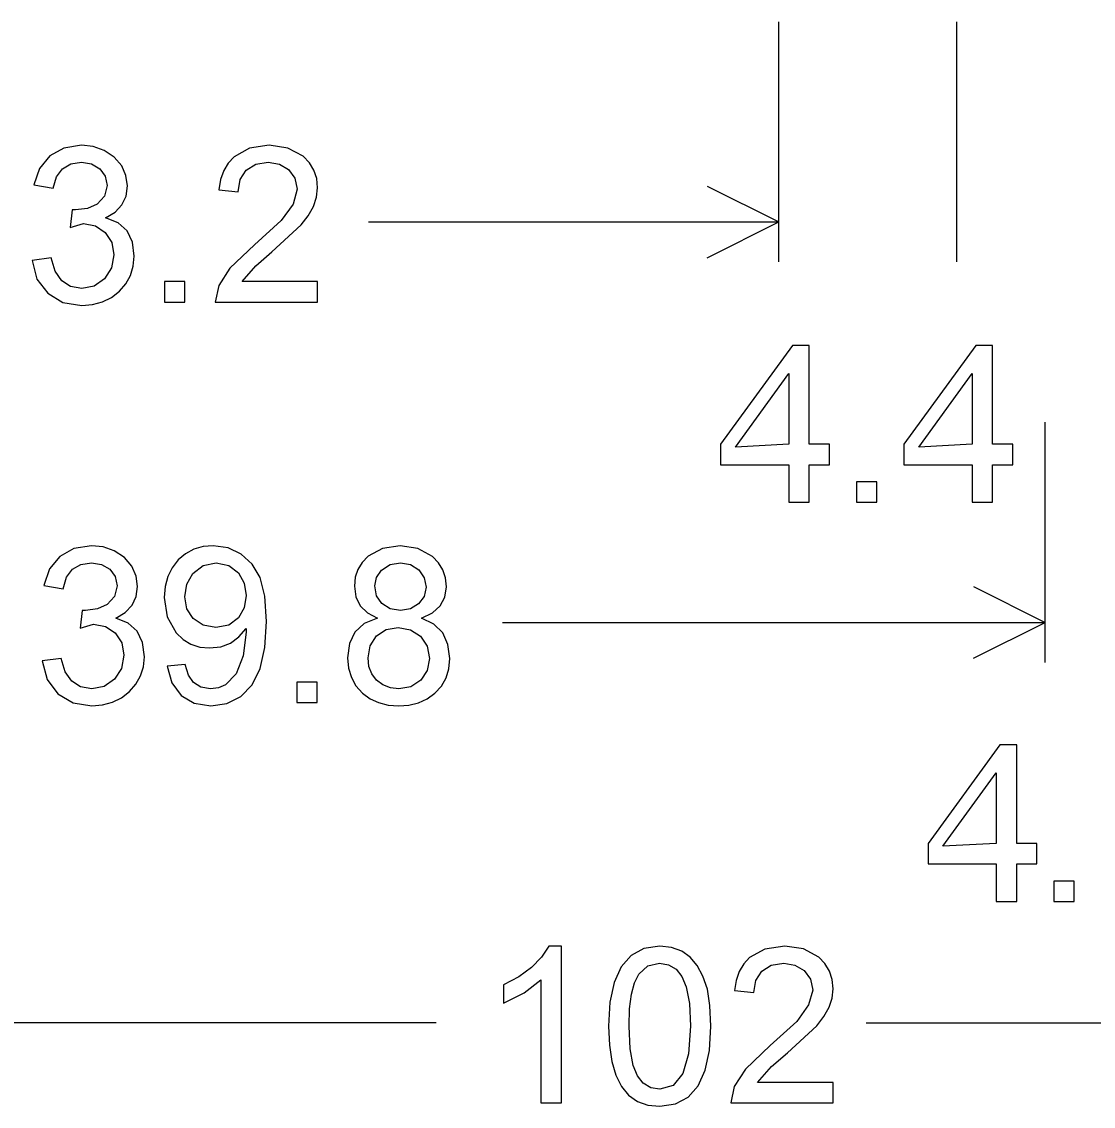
# Model space of a CAD drawing. Extents: x 1001568 to 1002149, y 1840825 to 1841423.
# Drawn here: x 1001938.643 to 1001940.871, y 1841178.721 to 1841180.978 of the extents above; entities that cross this region are included whole.
import ezdxf

# ---------------------------------------------------------------- set-up
doc = ezdxf.new("R2010")
doc.units = 0
doc.layers.add('SIGNS', color=7, linetype='Continuous')

msp = doc.modelspace()

# ---------------------------------------------------------------- linework, layer by layer
at = {"layer": 'SIGNS'}
for p, q in [((1001940.2172, 1841180.4783), (1001940.2172, 1841180.9783)), ((1001940.5873, 1841180.4783), (1001940.5873, 1841180.9783)), ((1001940.0681, 1841180.6361), (1001940.2172, 1841180.5616)), ((1001939.3637, 1841180.5616), (1001940.2172, 1841180.5616)), ((1001940.0681, 1841180.4871), (1001940.2172, 1841180.5616)), ((1001940.7709, 1841179.6449), (1001940.7709, 1841180.1449)), ((1001940.6218, 1841179.8028), (1001940.7709, 1841179.7283)), ((1001939.6423, 1841179.7283), (1001940.7709, 1841179.7283)), ((1001940.6218, 1841179.6537), (1001940.7709, 1841179.7283)), ((1001939.5044, 1841178.8949), (1001935.7015, 1841178.8949)), ((1001940.3987, 1841178.8949), (1001944.2015, 1841178.8949))]:
    msp.add_line(p, q, dxfattribs=at)
for points in [[(1001938.664, 1841180.4812), (1001938.6743, 1841180.4428), (1001938.6967, 1841180.4131), (1001938.7284, 1841180.3942), (1001938.7673, 1841180.3878), (1001938.79, 1841180.3898), (1001938.8107, 1841180.3953), (1001938.8292, 1841180.4045), (1001938.8458, 1841180.4175), (1001938.8592, 1841180.433), (1001938.869, 1841180.4503), (1001938.8747, 1841180.4693), (1001938.8767, 1841180.49), (1001938.873, 1841180.5197), (1001938.8618, 1841180.5431), (1001938.8432, 1841180.5598), (1001938.8171, 1841180.5703), (1001938.837, 1841180.5821), (1001938.8511, 1841180.5972), (1001938.8597, 1841180.6151), (1001938.8626, 1841180.6364), (1001938.8594, 1841180.658), (1001938.8505, 1841180.6784), (1001938.8351, 1841180.6966), (1001938.8142, 1841180.7105), (1001938.7912, 1841180.7186), (1001938.7666, 1841180.7211), (1001938.7303, 1841180.7154), (1001938.701, 1841180.6989), (1001938.6797, 1841180.6727), (1001938.668, 1841180.6385), (1001938.708, 1841180.6315), (1001938.7151, 1841180.6553), (1001938.7272, 1841180.6723), (1001938.7445, 1841180.6824), (1001938.7667, 1841180.6857), (1001938.7877, 1841180.6822), (1001938.805, 1841180.6724), (1001938.8164, 1841180.6571), (1001938.82, 1841180.6377), (1001938.8147, 1841180.6153), (1001938.7995, 1841180.5988), (1001938.7791, 1841180.5895), (1001938.7541, 1841180.5864), (1001938.7477, 1841180.5864), (1001938.7432, 1841180.5498), (1001938.7711, 1841180.558), (1001938.7961, 1841180.5534), (1001938.8164, 1841180.5396), (1001938.8298, 1841180.5188), (1001938.8342, 1841180.4931), (1001938.8292, 1841180.4658), (1001938.8149, 1841180.4433), (1001938.7934, 1841180.4282), (1001938.7674, 1841180.4233), (1001938.7441, 1841180.4273), (1001938.7258, 1841180.4392), (1001938.7123, 1841180.459), (1001938.7039, 1841180.4866)], [(1001939.2579, 1841180.4374), (1001939.1009, 1841180.4374), (1001939.1296, 1841180.4705), (1001939.1631, 1841180.4991), (1001939.2238, 1841180.5554), (1001939.2386, 1841180.5745), (1001939.2494, 1841180.5938), (1001939.2557, 1841180.613), (1001939.2579, 1841180.6323), (1001939.2561, 1841180.6519), (1001939.2504, 1841180.6694), (1001939.241, 1841180.6848), (1001939.228, 1841180.6982), (1001939.1963, 1841180.7154), (1001939.1574, 1841180.7211), (1001939.1162, 1841180.7152), (1001939.0842, 1841180.6973), (1001939.0719, 1841180.684), (1001939.0626, 1841180.6683), (1001939.0561, 1841180.6497), (1001939.0527, 1841180.6286), (1001939.0929, 1841180.6245), (1001939.0972, 1841180.6497), (1001939.1096, 1841180.6692), (1001939.1293, 1841180.6816), (1001939.1553, 1841180.6857), (1001939.1785, 1841180.6817), (1001939.1975, 1841180.6705), (1001939.2108, 1841180.6525), (1001939.2154, 1841180.6298), (1001939.2071, 1841180.5988), (1001939.1825, 1841180.5646), (1001939.1269, 1841180.514), (1001939.0754, 1841180.4653), (1001939.0523, 1841180.4293), (1001939.0452, 1841180.3949), (1001939.2579, 1841180.3949)], [(1001938.9394, 1841180.3949), (1001938.982, 1841180.3949), (1001938.982, 1841180.4374), (1001938.9394, 1841180.4374)], [(1001940.3787, 1841179.9783), (1001940.4213, 1841179.9783), (1001940.4213, 1841180.0208), (1001940.3787, 1841180.0208)], [(1001938.6849, 1841179.6479), (1001938.6952, 1841179.6094), (1001938.7176, 1841179.5797), (1001938.7493, 1841179.5608), (1001938.7882, 1841179.5545), (1001938.8109, 1841179.5564), (1001938.8316, 1841179.562), (1001938.8501, 1841179.5712), (1001938.8667, 1841179.5842), (1001938.8801, 1841179.5997), (1001938.8899, 1841179.617), (1001938.8956, 1841179.6359), (1001938.8976, 1841179.6566), (1001938.8939, 1841179.6863), (1001938.8827, 1841179.7097), (1001938.8641, 1841179.7265), (1001938.838, 1841179.737), (1001938.8579, 1841179.7487), (1001938.872, 1841179.7638), (1001938.8806, 1841179.7818), (1001938.8835, 1841179.803), (1001938.8803, 1841179.8247), (1001938.8714, 1841179.845), (1001938.856, 1841179.8633), (1001938.8351, 1841179.8772), (1001938.8121, 1841179.8853), (1001938.7875, 1841179.8878), (1001938.7511, 1841179.8821), (1001938.7219, 1841179.8655), (1001938.7006, 1841179.8394), (1001938.6888, 1841179.8052), (1001938.7289, 1841179.7982), (1001938.736, 1841179.822), (1001938.7481, 1841179.8389), (1001938.7653, 1841179.849), (1001938.7876, 1841179.8524), (1001938.8086, 1841179.8489), (1001938.8259, 1841179.8391), (1001938.8372, 1841179.8238), (1001938.8409, 1841179.8044), (1001938.8356, 1841179.782), (1001938.8204, 1841179.7655), (1001938.8, 1841179.7562), (1001938.775, 1841179.7531), (1001938.7686, 1841179.7531), (1001938.7641, 1841179.7165), (1001938.792, 1841179.7247), (1001938.817, 1841179.72), (1001938.8372, 1841179.7063), (1001938.8507, 1841179.6855), (1001938.8551, 1841179.6597), (1001938.8501, 1841179.6325), (1001938.8358, 1841179.61), (1001938.8143, 1841179.5948), (1001938.7883, 1841179.59), (1001938.765, 1841179.5939), (1001938.7467, 1841179.6059), (1001938.7332, 1841179.6256), (1001938.7248, 1841179.6533)], [(1001939.2145, 1841179.5616), (1001939.2571, 1841179.5616), (1001939.2571, 1841179.6041), (1001939.2145, 1841179.6041)], [(1001940.7888, 1841179.1475), (1001940.8313, 1841179.1475), (1001940.8313, 1841179.19), (1001940.7888, 1841179.19)], [(1001939.765, 1841178.7283), (1001939.765, 1841179.0545), (1001939.7391, 1841179.0545), (1001939.7239, 1841179.0312), (1001939.7031, 1841179.01), (1001939.6766, 1841178.9909), (1001939.6444, 1841178.9739), (1001939.6444, 1841178.9358), (1001939.6875, 1841178.957), (1001939.7224, 1841178.9842), (1001939.7224, 1841178.7283)], [(1001940.3301, 1841178.7708), (1001940.1731, 1841178.7708), (1001940.2018, 1841178.8038), (1001940.2352, 1841178.8324), (1001940.296, 1841178.8887), (1001940.3108, 1841178.9079), (1001940.3216, 1841178.9272), (1001940.3279, 1841178.9463), (1001940.3301, 1841178.9656), (1001940.3282, 1841178.9852), (1001940.3226, 1841179.0027), (1001940.3132, 1841179.0181), (1001940.3002, 1841179.0315), (1001940.2685, 1841179.0487), (1001940.2296, 1841179.0545), (1001940.1884, 1841179.0485), (1001940.1563, 1841179.0307), (1001940.1441, 1841179.0174), (1001940.1347, 1841179.0016), (1001940.1283, 1841178.983), (1001940.1249, 1841178.9619), (1001940.1651, 1841178.9578), (1001940.1693, 1841178.983), (1001940.1818, 1841179.0025), (1001940.2014, 1841179.0149), (1001940.2275, 1841179.019), (1001940.2507, 1841179.015), (1001940.2697, 1841179.0039), (1001940.283, 1841178.9858), (1001940.2876, 1841178.9632), (1001940.2792, 1841178.9322), (1001940.2547, 1841178.8979), (1001940.199, 1841178.8474), (1001940.1476, 1841178.7986), (1001940.1244, 1841178.7626), (1001940.1173, 1841178.7283), (1001940.3301, 1841178.7283)]]:
    msp.add_lwpolyline(points, close=True, dxfattribs=at)
for points in [[(1001940.238, 1841179.9783), (1001940.2806, 1841179.9783), (1001940.2806, 1841180.0563), (1001940.3226, 1841180.0563), (1001940.3226, 1841180.0988), (1001940.2806, 1841180.0988), (1001940.2806, 1841180.3045), (1001940.2456, 1841180.3045), (1001940.0962, 1841180.0988), (1001940.0962, 1841180.0563), (1001940.238, 1841180.0563), (1001940.238, 1841179.9783)], [(1001940.6192, 1841179.9783), (1001940.6618, 1841179.9783), (1001940.6618, 1841180.0563), (1001940.7038, 1841180.0563), (1001940.7038, 1841180.0988), (1001940.6618, 1841180.0988), (1001940.6618, 1841180.3045), (1001940.6268, 1841180.3045), (1001940.4774, 1841180.0988), (1001940.4774, 1841180.0563), (1001940.6192, 1841180.0563), (1001940.6192, 1841179.9783)], [(1001940.238, 1841180.0988), (1001940.1269, 1841180.0929), (1001940.238, 1841180.246), (1001940.238, 1841180.0988)], [(1001940.6192, 1841180.0988), (1001940.5081, 1841180.0929), (1001940.6192, 1841180.246), (1001940.6192, 1841180.0988)], [(1001938.9452, 1841179.6372), (1001938.955, 1841179.6021), (1001938.974, 1841179.5761), (1001939.0012, 1841179.5598), (1001939.036, 1841179.5545), (1001939.0694, 1841179.5593), (1001939.0982, 1841179.5739), (1001939.1216, 1841179.5981), (1001939.1384, 1841179.6323), (1001939.1484, 1841179.6761), (1001939.1518, 1841179.7299), (1001939.1484, 1841179.7827), (1001939.1382, 1841179.8216), (1001939.1219, 1841179.8491), (1001939.0993, 1841179.8702), (1001939.0717, 1841179.8835), (1001939.0408, 1841179.8878), (1001939.0197, 1841179.8858), (1001939.0006, 1841179.8803), (1001938.9833, 1841179.871), (1001938.968, 1841179.8581), (1001938.9552, 1841179.842), (1001938.9463, 1841179.8238), (1001938.9408, 1841179.8029), (1001938.9391, 1841179.7798), (1001938.9453, 1841179.7395), (1001938.964, 1841179.7063), (1001938.9782, 1841179.6925), (1001938.9945, 1841179.6827), (1001939.0127, 1841179.6768), (1001939.0332, 1841179.675), (1001939.0564, 1841179.6776), (1001939.0769, 1841179.6853), (1001939.0943, 1841179.6979), (1001939.1091, 1841179.7156), (1001939.1093, 1841179.7076), (1001939.1034, 1841179.6589), (1001939.0887, 1841179.6214), (1001939.0666, 1841179.5984), (1001939.0518, 1841179.5919), (1001939.0352, 1841179.59), (1001939.0153, 1841179.5932), (1001939, 1841179.6028), (1001938.9891, 1841179.6186), (1001938.9826, 1841179.6408), (1001938.9452, 1841179.6372)], [(1001939.3825, 1841179.7371), (1001939.3551, 1841179.7256), (1001939.3357, 1841179.708), (1001939.324, 1841179.6842), (1001939.3202, 1841179.6544), (1001939.3222, 1841179.6327), (1001939.3281, 1841179.6133), (1001939.3378, 1841179.596), (1001939.3513, 1841179.5812), (1001939.367, 1841179.5694), (1001939.3849, 1841179.5612), (1001939.4047, 1841179.5562), (1001939.4266, 1841179.5545), (1001939.448, 1841179.5561), (1001939.4677, 1841179.5611), (1001939.4855, 1841179.5693), (1001939.5016, 1841179.581), (1001939.5153, 1841179.5957), (1001939.5253, 1841179.6128), (1001939.531, 1841179.6319), (1001939.533, 1841179.6533), (1001939.5291, 1841179.6825), (1001939.5182, 1841179.7062), (1001939.4999, 1841179.7244), (1001939.4743, 1841179.7371), (1001939.4968, 1841179.748), (1001939.5129, 1841179.7626), (1001939.5226, 1841179.7807), (1001939.5259, 1841179.8025), (1001939.5241, 1841179.8209), (1001939.5186, 1841179.8375), (1001939.5095, 1841179.8522), (1001939.497, 1841179.8653), (1001939.4665, 1841179.8821), (1001939.4296, 1841179.8878), (1001939.3928, 1841179.8823), (1001939.3629, 1841179.8658), (1001939.3504, 1841179.853), (1001939.3415, 1841179.8385), (1001939.3362, 1841179.822), (1001939.3344, 1841179.8036), (1001939.3374, 1841179.7811), (1001939.3464, 1841179.7626), (1001939.3614, 1841179.7479), (1001939.3825, 1841179.7371)], [(1001939.1093, 1841179.7843), (1001939.1053, 1841179.7583), (1001939.0937, 1841179.7375), (1001939.0732, 1841179.7225), (1001939.0462, 1841179.7176), (1001939.0197, 1841179.7222), (1001938.999, 1841179.7362), (1001938.9858, 1841179.7564), (1001938.9816, 1841179.7812), (1001938.9859, 1841179.8076), (1001938.9988, 1841179.83), (1001939.0202, 1841179.8468), (1001939.0473, 1841179.8524), (1001939.0734, 1841179.8468), (1001939.0937, 1841179.831), (1001939.1053, 1841179.8097), (1001939.1093, 1841179.7843)], [(1001939.377, 1841179.804), (1001939.3805, 1841179.8219), (1001939.3911, 1841179.8371), (1001939.4088, 1841179.8486), (1001939.4302, 1841179.8524), (1001939.451, 1841179.8485), (1001939.4682, 1841179.8374), (1001939.4796, 1841179.8211), (1001939.4834, 1841179.8018), (1001939.4794, 1841179.7821), (1001939.4681, 1841179.7666), (1001939.4511, 1841179.7564), (1001939.4306, 1841179.7531), (1001939.4088, 1841179.7566), (1001939.3916, 1841179.7675), (1001939.3805, 1841179.7838), (1001939.377, 1841179.804)], [(1001939.3628, 1841179.6544), (1001939.3674, 1841179.6795), (1001939.3807, 1841179.6999), (1001939.4006, 1841179.7133), (1001939.4256, 1841179.7176), (1001939.4512, 1841179.7128), (1001939.4721, 1841179.6992), (1001939.4858, 1841179.6786), (1001939.4905, 1841179.6531), (1001939.4859, 1841179.6278), (1001939.4725, 1841179.6077), (1001939.4521, 1841179.5944), (1001939.427, 1841179.59), (1001939.4097, 1841179.592), (1001939.3938, 1841179.5984), (1001939.3801, 1841179.6082), (1001939.3704, 1841179.6209), (1001939.3646, 1841179.6363), (1001939.3628, 1841179.6544)], [(1001940.6694, 1841179.1475), (1001940.7119, 1841179.1475), (1001940.7119, 1841179.2255), (1001940.7539, 1841179.2255), (1001940.7539, 1841179.2681), (1001940.7119, 1841179.2681), (1001940.7119, 1841179.4737), (1001940.6769, 1841179.4737), (1001940.5275, 1841179.2681), (1001940.5275, 1841179.2255), (1001940.6694, 1841179.2255), (1001940.6694, 1841179.1475)], [(1001940.6694, 1841179.2681), (1001940.5582, 1841179.2622), (1001940.6694, 1841179.4152), (1001940.6694, 1841179.2681)], [(1001939.8631, 1841178.8877), (1001939.8648, 1841178.8485), (1001939.8698, 1841178.8146), (1001939.8781, 1841178.7859), (1001939.8899, 1841178.7625), (1001939.9047, 1841178.7442), (1001939.923, 1841178.7314), (1001939.9446, 1841178.7236), (1001939.9695, 1841178.7212), (1001940.0022, 1841178.7261), (1001940.0287, 1841178.7403), (1001940.0493, 1841178.7639), (1001940.0641, 1841178.7964), (1001940.0729, 1841178.8376), (1001940.0759, 1841178.8877), (1001940.074, 1841178.9313), (1001940.0686, 1841178.9647), (1001940.0593, 1841178.9918), (1001940.0474, 1841179.014), (1001940.0328, 1841179.0313), (1001940.0156, 1841179.0439), (1001939.9938, 1841179.0519), (1001939.9695, 1841179.0545), (1001939.9366, 1841179.0495), (1001939.9104, 1841179.0353), (1001939.8896, 1841179.0115), (1001939.8749, 1841178.979), (1001939.866, 1841178.9377), (1001939.8631, 1841178.8877)], [(1001939.9057, 1841178.8878), (1001939.9069, 1841178.9243), (1001939.9107, 1841178.9545), (1001939.917, 1841178.9783), (1001939.926, 1841178.9961), (1001939.9447, 1841179.0134), (1001939.9691, 1841179.019), (1001939.9878, 1841179.0158), (1001940.0034, 1841179.0065), (1001940.0158, 1841178.9911), (1001940.0248, 1841178.9696), (1001940.0311, 1841178.9349), (1001940.0334, 1841178.8878), (1001940.0294, 1841178.8302), (1001940.0174, 1841178.7892), (1001939.9975, 1841178.7646), (1001939.9695, 1841178.7566), (1001939.9507, 1841178.7597), (1001939.9353, 1841178.769), (1001939.923, 1841178.7844), (1001939.9142, 1841178.806), (1001939.9078, 1841178.8405), (1001939.9057, 1841178.8878)]]:
    msp.add_lwpolyline(points, dxfattribs=at)

doc.saveas('drawing.dxf')
